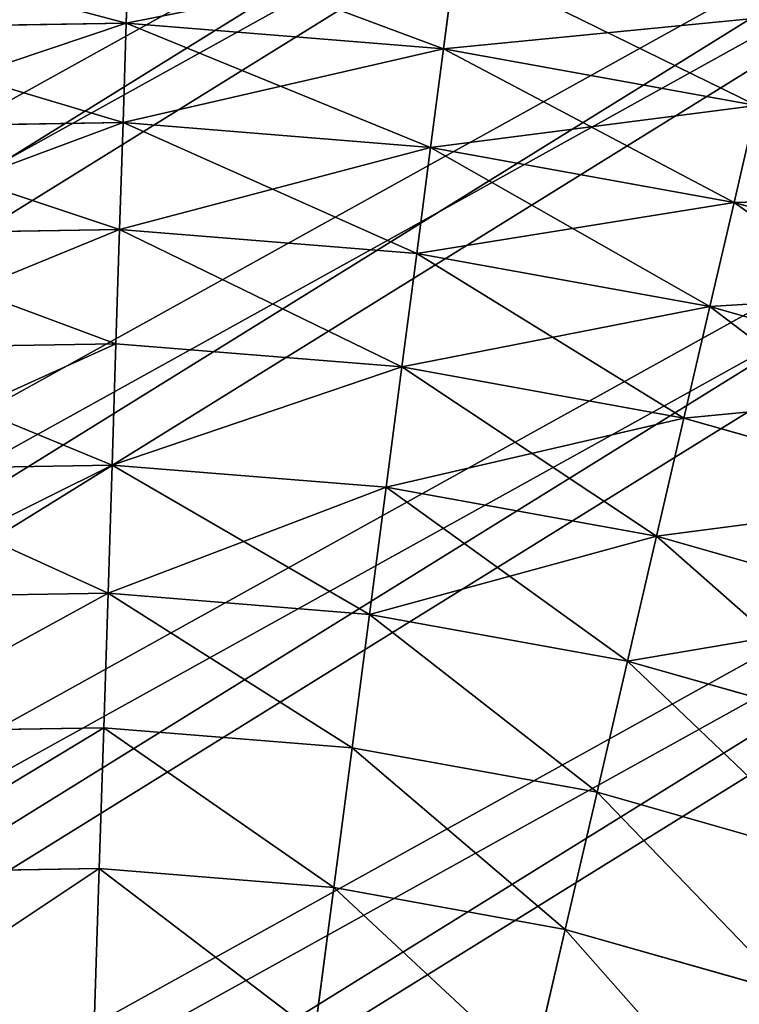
# Model space of a CAD drawing. Extents: x 5 to 635, y -14 to 121.
# Tile 294 of 453: x 410 to 420, y 83 to 96. Entities that reach past the tile are written whole.
import ezdxf

# ---------------------------------------------------------------- set-up
doc = ezdxf.new("R2010")
doc.units = 0
doc.layers.get('0').update_dxf_attribs({"color": 13, "linetype": 'CONTINUOUS'})

# ---------------------------------------------------------------- blocks, each defined once
blk = doc.blocks.new('COMPONENT_4')
for p, q in [((51.343, 92.831, 24.235), (51.381, 94.041, 26.37)), ((51.381, 94.041, 73.51), (51.343, 92.831, 75.645)), ((55.537, 92.49, 24.235), (55.694, 93.691, 26.37)), ((55.537, 92.49, 75.645), (55.694, 93.691, 73.51)), ((51.343, 92.831, 24.235), (47.135, 92.758, 24.235)), ((51.343, 92.831, 75.645), (47.135, 92.758, 75.645)), ((51.301, 91.517, 22.161), (51.343, 92.831, 24.235)), ((51.343, 92.831, 75.645), (51.301, 91.517, 77.718)), ((55.537, 92.49, 24.235), (51.343, 92.831, 24.235)), ((55.537, 92.49, 75.645), (51.343, 92.831, 75.645)), ((55.366, 91.187, 22.161), (55.537, 92.49, 24.235)), ((55.366, 91.187, 77.718), (55.537, 92.49, 75.645)), ((59.677, 91.74, 24.235), (55.537, 92.49, 24.235)), ((59.677, 91.74, 75.645), (55.537, 92.49, 75.645)), ((59.38, 90.46, 22.161), (59.677, 91.74, 24.235)), ((59.677, 91.74, 75.645), (59.38, 90.46, 77.718)), ((51.301, 91.517, 22.161), (47.222, 91.447, 22.161)), ((51.301, 91.517, 77.718), (47.222, 91.447, 77.718)), ((51.255, 90.103, 20.155), (51.301, 91.517, 22.161)), ((51.301, 91.517, 77.718), (51.255, 90.103, 79.725)), ((55.366, 91.187, 22.161), (51.301, 91.517, 22.161)), ((55.366, 91.187, 77.718), (51.301, 91.517, 77.718)), ((55.183, 89.784, 20.155), (55.366, 91.187, 22.161)), ((55.183, 89.784, 79.725), (55.366, 91.187, 77.718)), ((59.38, 90.46, 22.161), (55.366, 91.187, 22.161)), ((59.38, 90.46, 77.718), (55.366, 91.187, 77.718)), ((59.059, 89.082, 20.155), (59.38, 90.46, 22.161)), ((59.38, 90.46, 77.718), (59.059, 89.082, 79.725)), ((63.303, 89.343, 22.161), (59.38, 90.46, 22.161)), ((63.303, 89.343, 77.718), (59.38, 90.46, 77.718)), ((51.255, 90.103, 20.155), (47.316, 90.035, 20.155)), ((51.255, 90.103, 79.725), (47.316, 90.035, 79.725)), ((51.207, 88.592, 18.22), (51.255, 90.103, 20.155)), ((51.255, 90.103, 79.725), (51.207, 88.592, 81.659)), ((55.183, 89.784, 20.155), (51.255, 90.103, 20.155)), ((55.183, 89.784, 79.725), (51.255, 90.103, 79.725)), ((54.986, 88.285, 18.22), (55.183, 89.784, 20.155)), ((54.986, 88.285, 81.659), (55.183, 89.784, 79.725)), ((59.059, 89.082, 20.155), (55.183, 89.784, 20.155)), ((59.059, 89.082, 79.725), (55.183, 89.784, 79.725)), ((58.717, 87.609, 18.22), (59.059, 89.082, 20.155)), ((59.059, 89.082, 79.725), (58.717, 87.609, 81.659)), ((62.849, 88.003, 20.155), (59.059, 89.082, 20.155)), ((62.849, 88.003, 79.725), (59.059, 89.082, 79.725)), ((51.207, 88.592, 18.22), (47.416, 88.527, 18.22)), ((51.207, 88.592, 81.659), (47.416, 88.527, 81.659)), ((51.156, 86.988, 16.362), (51.207, 88.592, 18.22)), ((51.207, 88.592, 81.659), (51.156, 86.988, 83.518)), ((54.986, 88.285, 18.22), (51.207, 88.592, 18.22)), ((54.986, 88.285, 81.659), (51.207, 88.592, 81.659)), ((54.778, 86.694, 16.362), (54.986, 88.285, 18.22)), ((54.778, 86.694, 83.518), (54.986, 88.285, 81.659)), ((58.717, 87.609, 18.22), (54.986, 88.285, 18.22)), ((58.717, 87.609, 81.659), (54.986, 88.285, 81.659)), ((58.354, 86.046, 16.362), (58.717, 87.609, 18.22)), ((58.717, 87.609, 81.659), (58.354, 86.046, 83.518)), ((62.364, 86.571, 18.22), (58.717, 87.609, 18.22)), ((62.364, 86.571, 81.659), (58.717, 87.609, 81.659)), ((51.156, 86.988, 16.362), (47.522, 86.925, 16.362)), ((51.156, 86.988, 83.518), (47.522, 86.925, 83.518)), ((51.102, 85.294, 14.584), (51.156, 86.988, 16.362)), ((51.156, 86.988, 83.518), (51.102, 85.294, 85.295)), ((54.778, 86.694, 16.362), (51.156, 86.988, 16.362)), ((54.778, 86.694, 83.518), (51.156, 86.988, 83.518)), ((54.558, 85.014, 14.584), (54.778, 86.694, 16.362)), ((54.558, 85.014, 85.295), (54.778, 86.694, 83.518)), ((58.354, 86.046, 16.362), (54.778, 86.694, 16.362)), ((58.354, 86.046, 83.518), (54.778, 86.694, 83.518)), ((57.971, 84.396, 14.584), (58.354, 86.046, 16.362)), ((58.354, 86.046, 83.518), (57.971, 84.396, 85.295)), ((61.849, 85.051, 16.362), (58.354, 86.046, 16.362)), ((61.849, 85.051, 83.518), (58.354, 86.046, 83.518)), ((51.102, 85.294, 14.584), (47.635, 85.235, 14.584)), ((51.102, 85.294, 85.295), (47.635, 85.235, 85.295)), ((51.045, 83.516, 12.892), (51.102, 85.294, 14.584)), ((51.102, 85.294, 85.295), (51.045, 83.516, 86.987)), ((54.558, 85.014, 14.584), (51.102, 85.294, 14.584)), ((54.558, 85.014, 85.295), (51.102, 85.294, 85.295)), ((54.328, 83.249, 12.892), (54.558, 85.014, 14.584)), ((54.328, 83.249, 86.987), (54.558, 85.014, 85.295)), ((57.971, 84.396, 14.584), (54.558, 85.014, 14.584)), ((57.971, 84.396, 85.295), (54.558, 85.014, 85.295)), ((57.568, 82.662, 12.892), (57.971, 84.396, 14.584)), ((57.971, 84.396, 85.295), (57.568, 82.662, 86.987)), ((61.306, 83.446, 14.584), (57.971, 84.396, 14.584)), ((61.306, 83.446, 85.295), (57.971, 84.396, 85.295)), ((51.045, 83.516, 12.892), (47.752, 83.459, 12.892)), ((51.045, 83.516, 86.987), (47.752, 83.459, 86.987)), ((50.986, 81.656, 11.289), (51.045, 83.516, 12.892)), ((51.045, 83.516, 86.987), (50.986, 81.656, 88.59)), ((54.328, 83.249, 12.892), (51.045, 83.516, 12.892)), ((54.328, 83.249, 86.987), (51.045, 83.516, 86.987)), ((54.086, 81.404, 11.289), (54.328, 83.249, 12.892)), ((54.086, 81.404, 88.59), (54.328, 83.249, 86.987)), ((57.568, 82.662, 12.892), (54.328, 83.249, 12.892)), ((57.568, 82.662, 86.987), (54.328, 83.249, 86.987)), ((57.147, 80.85, 11.289), (57.568, 82.662, 12.892)), ((57.568, 82.662, 86.987), (57.147, 80.85, 88.59)), ((60.736, 81.761, 12.892), (57.568, 82.662, 12.892)), ((60.736, 81.761, 86.987), (57.568, 82.662, 86.987)), ((50.986, 81.656, 11.289), (47.876, 81.603, 11.289)), ((50.986, 81.656, 88.59), (47.876, 81.603, 88.59)), ((50.924, 79.72, 9.779), (50.986, 81.656, 11.289)), ((50.986, 81.656, 88.59), (50.924, 79.72, 90.1)), ((54.086, 81.404, 11.289), (50.986, 81.656, 11.289)), ((54.086, 81.404, 88.59), (50.986, 81.656, 88.59)), ((53.835, 79.484, 9.779), (54.086, 81.404, 11.289)), ((53.835, 79.484, 90.1), (54.086, 81.404, 88.59)), ((57.147, 80.85, 11.289), (54.086, 81.404, 11.289)), ((57.147, 80.85, 88.59), (54.086, 81.404, 88.59)), ((56.709, 78.963, 9.779), (57.147, 80.85, 11.289)), ((57.147, 80.85, 88.59), (56.709, 78.963, 90.1)), ((60.139, 79.998, 11.289), (57.147, 80.85, 11.289)), ((60.139, 79.998, 88.59), (57.147, 80.85, 88.59))]:
    blk.add_line(p, q)
mesh = blk.add_polyface()
corners = [(47.055, 93.967, 26.37), (51.343, 92.831, 24.235), (47.135, 92.758, 24.235), (51.381, 94.041, 26.37)]
mesh.append_faces([[corners[k] for k in face] for face in [(0, 1, 2), (1, 0, 3)]], dxfattribs={"vtx0": -1})
mesh = blk.add_polyface()
corners = [(47.135, 92.758, 75.645), (51.381, 94.041, 73.51), (47.055, 93.967, 73.51), (51.343, 92.831, 75.645)]
mesh.append_faces([[corners[k] for k in face] for face in [(0, 1, 2), (1, 0, 3)]], dxfattribs={"vtx0": -1})
mesh = blk.add_polyface()
corners = [(51.381, 94.041, 26.37), (55.537, 92.49, 24.235), (51.343, 92.831, 24.235), (55.694, 93.691, 26.37)]
mesh.append_faces([[corners[k] for k in face] for face in [(0, 1, 2), (1, 0, 3)]], dxfattribs={"vtx0": -1})
mesh = blk.add_polyface()
corners = [(51.343, 92.831, 75.645), (55.694, 93.691, 73.51), (51.381, 94.041, 73.51), (55.537, 92.49, 75.645)]
mesh.append_faces([[corners[k] for k in face] for face in [(0, 1, 2), (1, 0, 3)]], dxfattribs={"vtx0": -1})
mesh = blk.add_polyface()
corners = [(55.694, 93.691, 26.37), (59.677, 91.74, 24.235), (55.537, 92.49, 24.235), (59.951, 92.92, 26.37)]
mesh.append_faces([[corners[k] for k in face] for face in [(0, 1, 2), (1, 0, 3)]], dxfattribs={"vtx0": -1})
mesh = blk.add_polyface()
corners = [(55.537, 92.49, 75.645), (59.951, 92.92, 73.51), (55.694, 93.691, 73.51), (59.677, 91.74, 75.645)]
mesh.append_faces([[corners[k] for k in face] for face in [(0, 1, 2), (1, 0, 3)]], dxfattribs={"vtx0": -1})
mesh = blk.add_polyface()
corners = [(47.135, 92.758, 24.235), (51.301, 91.517, 22.161), (47.222, 91.447, 22.161), (51.343, 92.831, 24.235)]
mesh.append_faces([[corners[k] for k in face] for face in [(0, 1, 2), (1, 0, 3)]], dxfattribs={"vtx0": -1})
mesh = blk.add_polyface()
corners = [(47.222, 91.447, 77.718), (51.343, 92.831, 75.645), (47.135, 92.758, 75.645), (51.301, 91.517, 77.718)]
mesh.append_faces([[corners[k] for k in face] for face in [(0, 1, 2), (1, 0, 3)]], dxfattribs={"vtx0": -1})
mesh = blk.add_polyface()
corners = [(51.343, 92.831, 24.235), (55.366, 91.187, 22.161), (51.301, 91.517, 22.161), (55.537, 92.49, 24.235)]
mesh.append_faces([[corners[k] for k in face] for face in [(0, 1, 2), (1, 0, 3)]], dxfattribs={"vtx0": -1})
mesh = blk.add_polyface()
corners = [(51.301, 91.517, 77.718), (55.537, 92.49, 75.645), (51.343, 92.831, 75.645), (55.366, 91.187, 77.718)]
mesh.append_faces([[corners[k] for k in face] for face in [(0, 1, 2), (1, 0, 3)]], dxfattribs={"vtx0": -1})
mesh = blk.add_polyface()
corners = [(55.537, 92.49, 24.235), (59.38, 90.46, 22.161), (55.366, 91.187, 22.161), (59.677, 91.74, 24.235)]
mesh.append_faces([[corners[k] for k in face] for face in [(0, 1, 2), (1, 0, 3)]], dxfattribs={"vtx0": -1})
mesh = blk.add_polyface()
corners = [(55.366, 91.187, 77.718), (59.677, 91.74, 75.645), (55.537, 92.49, 75.645), (59.38, 90.46, 77.718)]
mesh.append_faces([[corners[k] for k in face] for face in [(0, 1, 2), (1, 0, 3)]], dxfattribs={"vtx0": -1})
mesh = blk.add_polyface()
corners = [(59.677, 91.74, 24.235), (63.303, 89.343, 22.161), (59.38, 90.46, 22.161), (63.724, 90.588, 24.235)]
mesh.append_faces([[corners[k] for k in face] for face in [(0, 1, 2), (1, 0, 3)]], dxfattribs={"vtx0": -1})
mesh = blk.add_polyface()
corners = [(59.38, 90.46, 77.718), (63.724, 90.588, 75.645), (59.677, 91.74, 75.645), (63.303, 89.343, 77.718)]
mesh.append_faces([[corners[k] for k in face] for face in [(0, 1, 2), (1, 0, 3)]], dxfattribs={"vtx0": -1})
mesh = blk.add_polyface()
corners = [(47.222, 91.447, 22.161), (51.255, 90.103, 20.155), (47.316, 90.035, 20.155), (51.301, 91.517, 22.161)]
mesh.append_faces([[corners[k] for k in face] for face in [(0, 1, 2), (1, 0, 3)]], dxfattribs={"vtx0": -1})
mesh = blk.add_polyface()
corners = [(47.316, 90.035, 79.725), (51.301, 91.517, 77.718), (47.222, 91.447, 77.718), (51.255, 90.103, 79.725)]
mesh.append_faces([[corners[k] for k in face] for face in [(0, 1, 2), (1, 0, 3)]], dxfattribs={"vtx0": -1})
mesh = blk.add_polyface()
corners = [(51.301, 91.517, 22.161), (55.183, 89.784, 20.155), (51.255, 90.103, 20.155), (55.366, 91.187, 22.161)]
mesh.append_faces([[corners[k] for k in face] for face in [(0, 1, 2), (1, 0, 3)]], dxfattribs={"vtx0": -1})
mesh = blk.add_polyface()
corners = [(51.255, 90.103, 79.725), (55.366, 91.187, 77.718), (51.301, 91.517, 77.718), (55.183, 89.784, 79.725)]
mesh.append_faces([[corners[k] for k in face] for face in [(0, 1, 2), (1, 0, 3)]], dxfattribs={"vtx0": -1})
mesh = blk.add_polyface()
corners = [(55.366, 91.187, 22.161), (59.059, 89.082, 20.155), (55.183, 89.784, 20.155), (59.38, 90.46, 22.161)]
mesh.append_faces([[corners[k] for k in face] for face in [(0, 1, 2), (1, 0, 3)]], dxfattribs={"vtx0": -1})
mesh = blk.add_polyface()
corners = [(55.183, 89.784, 79.725), (59.38, 90.46, 77.718), (55.366, 91.187, 77.718), (59.059, 89.082, 79.725)]
mesh.append_faces([[corners[k] for k in face] for face in [(0, 1, 2), (1, 0, 3)]], dxfattribs={"vtx0": -1})
mesh = blk.add_polyface()
corners = [(59.38, 90.46, 22.161), (62.849, 88.003, 20.155), (59.059, 89.082, 20.155), (63.303, 89.343, 22.161)]
mesh.append_faces([[corners[k] for k in face] for face in [(0, 1, 2), (1, 0, 3)]], dxfattribs={"vtx0": -1})
mesh = blk.add_polyface()
corners = [(59.059, 89.082, 79.725), (63.303, 89.343, 77.718), (59.38, 90.46, 77.718), (62.849, 88.003, 79.725)]
mesh.append_faces([[corners[k] for k in face] for face in [(0, 1, 2), (1, 0, 3)]], dxfattribs={"vtx0": -1})
mesh = blk.add_polyface()
corners = [(47.316, 90.035, 20.155), (51.207, 88.592, 18.22), (47.416, 88.527, 18.22), (51.255, 90.103, 20.155)]
mesh.append_faces([[corners[k] for k in face] for face in [(0, 1, 2), (1, 0, 3)]], dxfattribs={"vtx0": -1})
mesh = blk.add_polyface()
corners = [(47.416, 88.527, 81.659), (51.255, 90.103, 79.725), (47.316, 90.035, 79.725), (51.207, 88.592, 81.659)]
mesh.append_faces([[corners[k] for k in face] for face in [(0, 1, 2), (1, 0, 3)]], dxfattribs={"vtx0": -1})
mesh = blk.add_polyface()
corners = [(51.255, 90.103, 20.155), (54.986, 88.285, 18.22), (51.207, 88.592, 18.22), (55.183, 89.784, 20.155)]
mesh.append_faces([[corners[k] for k in face] for face in [(0, 1, 2), (1, 0, 3)]], dxfattribs={"vtx0": -1})
mesh = blk.add_polyface()
corners = [(51.255, 90.103, 79.725), (54.986, 88.285, 81.659), (55.183, 89.784, 79.725), (51.207, 88.592, 81.659)]
mesh.append_faces([[corners[k] for k in face] for face in [(0, 1, 2), (1, 0, 3)]], dxfattribs={"vtx0": -1})
mesh = blk.add_polyface()
corners = [(55.183, 89.784, 20.155), (58.717, 87.609, 18.22), (54.986, 88.285, 18.22), (59.059, 89.082, 20.155)]
mesh.append_faces([[corners[k] for k in face] for face in [(0, 1, 2), (1, 0, 3)]], dxfattribs={"vtx0": -1})
mesh = blk.add_polyface()
corners = [(54.986, 88.285, 81.659), (59.059, 89.082, 79.725), (55.183, 89.784, 79.725), (58.717, 87.609, 81.659)]
mesh.append_faces([[corners[k] for k in face] for face in [(0, 1, 2), (1, 0, 3)]], dxfattribs={"vtx0": -1})
mesh = blk.add_polyface()
corners = [(59.059, 89.082, 20.155), (62.364, 86.571, 18.22), (58.717, 87.609, 18.22), (62.849, 88.003, 20.155)]
mesh.append_faces([[corners[k] for k in face] for face in [(0, 1, 2), (1, 0, 3)]], dxfattribs={"vtx0": -1})
mesh = blk.add_polyface()
corners = [(58.717, 87.609, 81.659), (62.849, 88.003, 79.725), (59.059, 89.082, 79.725), (62.364, 86.571, 81.659)]
mesh.append_faces([[corners[k] for k in face] for face in [(0, 1, 2), (1, 0, 3)]], dxfattribs={"vtx0": -1})
mesh = blk.add_polyface()
corners = [(47.416, 88.527, 18.22), (51.156, 86.988, 16.362), (47.522, 86.925, 16.362), (51.207, 88.592, 18.22)]
mesh.append_faces([[corners[k] for k in face] for face in [(0, 1, 2), (1, 0, 3)]], dxfattribs={"vtx0": -1})
mesh = blk.add_polyface()
corners = [(47.522, 86.925, 83.518), (51.207, 88.592, 81.659), (47.416, 88.527, 81.659), (51.156, 86.988, 83.518)]
mesh.append_faces([[corners[k] for k in face] for face in [(0, 1, 2), (1, 0, 3)]], dxfattribs={"vtx0": -1})
mesh = blk.add_polyface()
corners = [(51.156, 86.988, 16.362), (54.986, 88.285, 18.22), (54.778, 86.694, 16.362), (51.207, 88.592, 18.22)]
mesh.append_faces([[corners[k] for k in face] for face in [(0, 1, 2), (1, 0, 3)]], dxfattribs={"vtx0": -1})
mesh = blk.add_polyface()
corners = [(51.156, 86.988, 83.518), (54.986, 88.285, 81.659), (51.207, 88.592, 81.659), (54.778, 86.694, 83.518)]
mesh.append_faces([[corners[k] for k in face] for face in [(0, 1, 2), (1, 0, 3)]], dxfattribs={"vtx0": -1})
mesh = blk.add_polyface()
corners = [(54.986, 88.285, 18.22), (58.354, 86.046, 16.362), (54.778, 86.694, 16.362), (58.717, 87.609, 18.22)]
mesh.append_faces([[corners[k] for k in face] for face in [(0, 1, 2), (1, 0, 3)]], dxfattribs={"vtx0": -1})
mesh = blk.add_polyface()
corners = [(54.778, 86.694, 83.518), (58.717, 87.609, 81.659), (54.986, 88.285, 81.659), (58.354, 86.046, 83.518)]
mesh.append_faces([[corners[k] for k in face] for face in [(0, 1, 2), (1, 0, 3)]], dxfattribs={"vtx0": -1})
mesh = blk.add_polyface()
corners = [(58.354, 86.046, 16.362), (62.364, 86.571, 18.22), (61.849, 85.051, 16.362), (58.717, 87.609, 18.22)]
mesh.append_faces([[corners[k] for k in face] for face in [(0, 1, 2), (1, 0, 3)]], dxfattribs={"vtx0": -1})
mesh = blk.add_polyface()
corners = [(58.354, 86.046, 83.518), (62.364, 86.571, 81.659), (58.717, 87.609, 81.659), (61.849, 85.051, 83.518)]
mesh.append_faces([[corners[k] for k in face] for face in [(0, 1, 2), (1, 0, 3)]], dxfattribs={"vtx0": -1})
mesh = blk.add_polyface()
corners = [(47.522, 86.925, 16.362), (51.102, 85.294, 14.584), (47.635, 85.235, 14.584), (51.156, 86.988, 16.362)]
mesh.append_faces([[corners[k] for k in face] for face in [(0, 1, 2), (1, 0, 3)]], dxfattribs={"vtx0": -1})
mesh = blk.add_polyface()
corners = [(47.635, 85.235, 85.295), (51.156, 86.988, 83.518), (47.522, 86.925, 83.518), (51.102, 85.294, 85.295)]
mesh.append_faces([[corners[k] for k in face] for face in [(0, 1, 2), (1, 0, 3)]], dxfattribs={"vtx0": -1})
mesh = blk.add_polyface()
corners = [(51.156, 86.988, 16.362), (54.558, 85.014, 14.584), (51.102, 85.294, 14.584), (54.778, 86.694, 16.362)]
mesh.append_faces([[corners[k] for k in face] for face in [(0, 1, 2), (1, 0, 3)]], dxfattribs={"vtx0": -1})
mesh = blk.add_polyface()
corners = [(51.102, 85.294, 85.295), (54.778, 86.694, 83.518), (51.156, 86.988, 83.518), (54.558, 85.014, 85.295)]
mesh.append_faces([[corners[k] for k in face] for face in [(0, 1, 2), (1, 0, 3)]], dxfattribs={"vtx0": -1})
mesh = blk.add_polyface()
corners = [(54.778, 86.694, 16.362), (57.971, 84.396, 14.584), (54.558, 85.014, 14.584), (58.354, 86.046, 16.362)]
mesh.append_faces([[corners[k] for k in face] for face in [(0, 1, 2), (1, 0, 3)]], dxfattribs={"vtx0": -1})
mesh = blk.add_polyface()
corners = [(54.558, 85.014, 85.295), (58.354, 86.046, 83.518), (54.778, 86.694, 83.518), (57.971, 84.396, 85.295)]
mesh.append_faces([[corners[k] for k in face] for face in [(0, 1, 2), (1, 0, 3)]], dxfattribs={"vtx0": -1})
mesh = blk.add_polyface()
corners = [(58.354, 86.046, 16.362), (61.306, 83.446, 14.584), (57.971, 84.396, 14.584), (61.849, 85.051, 16.362)]
mesh.append_faces([[corners[k] for k in face] for face in [(0, 1, 2), (1, 0, 3)]], dxfattribs={"vtx0": -1})
mesh = blk.add_polyface()
corners = [(57.971, 84.396, 85.295), (61.849, 85.051, 83.518), (58.354, 86.046, 83.518), (61.306, 83.446, 85.295)]
mesh.append_faces([[corners[k] for k in face] for face in [(0, 1, 2), (1, 0, 3)]], dxfattribs={"vtx0": -1})
mesh = blk.add_polyface()
corners = [(51.102, 85.294, 14.584), (47.752, 83.459, 12.892), (47.635, 85.235, 14.584), (51.045, 83.516, 12.892)]
mesh.append_faces([[corners[k] for k in face] for face in [(0, 1, 2), (1, 0, 3)]], dxfattribs={"vtx0": -1})
mesh = blk.add_polyface()
corners = [(47.752, 83.459, 86.987), (51.102, 85.294, 85.295), (47.635, 85.235, 85.295), (51.045, 83.516, 86.987)]
mesh.append_faces([[corners[k] for k in face] for face in [(0, 1, 2), (1, 0, 3)]], dxfattribs={"vtx0": -1})
mesh = blk.add_polyface()
corners = [(51.102, 85.294, 14.584), (54.328, 83.249, 12.892), (51.045, 83.516, 12.892), (54.558, 85.014, 14.584)]
mesh.append_faces([[corners[k] for k in face] for face in [(0, 1, 2), (1, 0, 3)]], dxfattribs={"vtx0": -1})
mesh = blk.add_polyface()
corners = [(54.328, 83.249, 86.987), (51.102, 85.294, 85.295), (51.045, 83.516, 86.987), (54.558, 85.014, 85.295)]
mesh.append_faces([[corners[k] for k in face] for face in [(0, 1, 2), (1, 0, 3)]], dxfattribs={"vtx0": -1})
mesh = blk.add_polyface()
corners = [(54.558, 85.014, 14.584), (57.568, 82.662, 12.892), (54.328, 83.249, 12.892), (57.971, 84.396, 14.584)]
mesh.append_faces([[corners[k] for k in face] for face in [(0, 1, 2), (1, 0, 3)]], dxfattribs={"vtx0": -1})
mesh = blk.add_polyface()
corners = [(57.568, 82.662, 86.987), (54.558, 85.014, 85.295), (54.328, 83.249, 86.987), (57.971, 84.396, 85.295)]
mesh.append_faces([[corners[k] for k in face] for face in [(0, 1, 2), (1, 0, 3)]], dxfattribs={"vtx0": -1})
mesh = blk.add_polyface()
corners = [(57.971, 84.396, 14.584), (60.736, 81.761, 12.892), (57.568, 82.662, 12.892), (61.306, 83.446, 14.584)]
mesh.append_faces([[corners[k] for k in face] for face in [(0, 1, 2), (1, 0, 3)]], dxfattribs={"vtx0": -1})
mesh = blk.add_polyface()
corners = [(60.736, 81.761, 86.987), (57.971, 84.396, 85.295), (57.568, 82.662, 86.987), (61.306, 83.446, 85.295)]
mesh.append_faces([[corners[k] for k in face] for face in [(0, 1, 2), (1, 0, 3)]], dxfattribs={"vtx0": -1})
mesh = blk.add_polyface()
corners = [(51.045, 83.516, 12.892), (47.876, 81.603, 11.289), (47.752, 83.459, 12.892), (50.986, 81.656, 11.289)]
mesh.append_faces([[corners[k] for k in face] for face in [(0, 1, 2), (1, 0, 3)]], dxfattribs={"vtx0": -1})
mesh = blk.add_polyface()
corners = [(47.876, 81.603, 88.59), (51.045, 83.516, 86.987), (47.752, 83.459, 86.987), (50.986, 81.656, 88.59)]
mesh.append_faces([[corners[k] for k in face] for face in [(0, 1, 2), (1, 0, 3)]], dxfattribs={"vtx0": -1})
mesh = blk.add_polyface()
corners = [(51.045, 83.516, 12.892), (54.086, 81.404, 11.289), (50.986, 81.656, 11.289), (54.328, 83.249, 12.892)]
mesh.append_faces([[corners[k] for k in face] for face in [(0, 1, 2), (1, 0, 3)]], dxfattribs={"vtx0": -1})
mesh = blk.add_polyface()
corners = [(54.086, 81.404, 88.59), (51.045, 83.516, 86.987), (50.986, 81.656, 88.59), (54.328, 83.249, 86.987)]
mesh.append_faces([[corners[k] for k in face] for face in [(0, 1, 2), (1, 0, 3)]], dxfattribs={"vtx0": -1})
mesh = blk.add_polyface()
corners = [(54.328, 83.249, 12.892), (57.147, 80.85, 11.289), (54.086, 81.404, 11.289), (57.568, 82.662, 12.892)]
mesh.append_faces([[corners[k] for k in face] for face in [(0, 1, 2), (1, 0, 3)]], dxfattribs={"vtx0": -1})
mesh = blk.add_polyface()
corners = [(57.147, 80.85, 88.59), (54.328, 83.249, 86.987), (54.086, 81.404, 88.59), (57.568, 82.662, 86.987)]
mesh.append_faces([[corners[k] for k in face] for face in [(0, 1, 2), (1, 0, 3)]], dxfattribs={"vtx0": -1})
mesh = blk.add_polyface()
corners = [(57.568, 82.662, 12.892), (60.139, 79.998, 11.289), (57.147, 80.85, 11.289), (60.736, 81.761, 12.892)]
mesh.append_faces([[corners[k] for k in face] for face in [(0, 1, 2), (1, 0, 3)]], dxfattribs={"vtx0": -1})
mesh = blk.add_polyface()
corners = [(60.139, 79.998, 88.59), (57.568, 82.662, 86.987), (57.147, 80.85, 88.59), (60.736, 81.761, 86.987)]
mesh.append_faces([[corners[k] for k in face] for face in [(0, 1, 2), (1, 0, 3)]], dxfattribs={"vtx0": -1})
mesh = blk.add_polyface()
corners = [(50.986, 81.656, 11.289), (48.004, 79.67, 9.779), (47.876, 81.603, 11.289), (50.924, 79.72, 9.779)]
mesh.append_faces([[corners[k] for k in face] for face in [(0, 1, 2), (1, 0, 3)]], dxfattribs={"vtx0": -1})
mesh = blk.add_polyface()
corners = [(48.004, 79.67, 90.1), (50.986, 81.656, 88.59), (47.876, 81.603, 88.59), (50.924, 79.72, 90.1)]
mesh.append_faces([[corners[k] for k in face] for face in [(0, 1, 2), (1, 0, 3)]], dxfattribs={"vtx0": -1})
mesh = blk.add_polyface()
corners = [(50.986, 81.656, 11.289), (53.835, 79.484, 9.779), (50.924, 79.72, 9.779), (54.086, 81.404, 11.289)]
mesh.append_faces([[corners[k] for k in face] for face in [(0, 1, 2), (1, 0, 3)]], dxfattribs={"vtx0": -1})
mesh = blk.add_polyface()
corners = [(53.835, 79.484, 90.1), (50.986, 81.656, 88.59), (50.924, 79.72, 90.1), (54.086, 81.404, 88.59)]
mesh.append_faces([[corners[k] for k in face] for face in [(0, 1, 2), (1, 0, 3)]], dxfattribs={"vtx0": -1})
mesh = blk.add_polyface()
corners = [(54.086, 81.404, 11.289), (56.709, 78.963, 9.779), (53.835, 79.484, 9.779), (57.147, 80.85, 11.289)]
mesh.append_faces([[corners[k] for k in face] for face in [(0, 1, 2), (1, 0, 3)]], dxfattribs={"vtx0": -1})
mesh = blk.add_polyface()
corners = [(56.709, 78.963, 90.1), (54.086, 81.404, 88.59), (53.835, 79.484, 90.1), (57.147, 80.85, 88.59)]
mesh.append_faces([[corners[k] for k in face] for face in [(0, 1, 2), (1, 0, 3)]], dxfattribs={"vtx0": -1})
mesh = blk.add_polyface()
corners = [(57.147, 80.85, 11.289), (59.518, 78.164, 9.779), (56.709, 78.963, 9.779), (60.139, 79.998, 11.289)]
mesh.append_faces([[corners[k] for k in face] for face in [(0, 1, 2), (1, 0, 3)]], dxfattribs={"vtx0": -1})
mesh = blk.add_polyface()
corners = [(59.518, 78.164, 90.1), (57.147, 80.85, 88.59), (56.709, 78.963, 90.1), (60.139, 79.998, 88.59)]
mesh.append_faces([[corners[k] for k in face] for face in [(0, 1, 2), (1, 0, 3)]], dxfattribs={"vtx0": -1})
blk = doc.blocks.new('COMPONENT_5')
blk.add_blockref('COMPONENT_4', (0, 0))
blk = doc.blocks.new('GROUP_1')
blk.add_circle((54.973, 54.973, -5), 49.5)
mesh = blk.add_polyface()
corners = [(5.582, 58.268, -5), (5.889, 48.57, -5), (5.497, 53.411, -5), (6.143, 63.094, -5), (6.752, 43.789, -5), (7.174, 67.841, -5), (8.081, 39.117, -5), (8.666, 72.464, -5), (9.861, 34.597, -5), (10.603, 76.918, -5), (12.075, 30.273, -5), (12.968, 81.162, -5), (14.703, 26.187, -5), (15.737, 85.153, -5), (17.718, 22.379, -5), (18.884, 88.853, -5), (21.092, 18.884, -5), (22.379, 92.227, -5), (24.793, 15.737, -5), (26.187, 95.243, -5), (28.784, 12.968, -5), (30.273, 97.87, -5), (33.027, 10.603, -5), (34.597, 100.084, -5), (37.482, 8.666, -5), (39.117, 101.864, -5), (42.105, 7.174, -5), (43.789, 103.193, -5), (46.852, 6.143, -5), (48.57, 104.057, -5), (51.677, 5.582, -5), (53.411, 104.448, -5), (56.534, 5.497, -5), (58.268, 104.363, -5), (61.376, 5.889, -5), (63.094, 103.802, -5), (66.156, 6.752, -5), (67.841, 102.771, -5), (70.829, 8.081, -5), (72.464, 101.279, -5), (75.348, 9.861, -5), (76.918, 99.342, -5), (79.672, 12.075, -5), (81.162, 96.977, -5), (83.758, 14.703, -5), (85.153, 94.208, -5), (87.566, 17.718, -5), (88.853, 91.061, -5), (91.061, 21.092, -5), (92.227, 87.566, -5), (94.208, 24.793, -5), (95.243, 83.758, -5), (96.977, 28.784, -5), (97.87, 79.672, -5), (99.342, 33.027, -5), (100.084, 75.348, -5), (101.279, 37.482, -5), (101.864, 70.829, -5), (102.771, 42.105, -5), (103.193, 66.156, -5), (103.802, 46.852, -5), (104.057, 61.376, -5), (104.363, 51.677, -5), (104.448, 56.534, -5)]
mesh.append_faces([[corners[k] for k in face] for face in [(0, 1, 2), (62, 61, 63)]], dxfattribs={"vtx0": -1})
mesh.append_faces([[corners[k] for k in face] for face in [(1, 3, 4), (4, 5, 6), (6, 7, 8), (8, 9, 10), (10, 11, 12), (12, 13, 14), (14, 15, 16), (16, 17, 18), (18, 19, 20), (20, 21, 22), (22, 23, 24), (24, 25, 26), (26, 27, 28), (28, 29, 30), (30, 31, 32), (32, 33, 34), (34, 35, 36), (36, 37, 38), (38, 39, 40), (40, 41, 42), (42, 43, 44), (44, 45, 46), (46, 47, 48), (48, 49, 50), (50, 51, 52), (52, 53, 54), (54, 55, 56), (56, 57, 58), (58, 59, 60), (60, 61, 62)]], dxfattribs={"vtx0": -1, "vtx1": -1})
mesh.append_faces([[corners[k] for k in face] for face in [(1, 0, 3), (4, 3, 5), (6, 5, 7), (8, 7, 9), (10, 9, 11), (12, 11, 13), (14, 13, 15), (16, 15, 17), (18, 17, 19), (20, 19, 21), (22, 21, 23), (24, 23, 25), (26, 25, 27), (28, 27, 29), (30, 29, 31), (32, 31, 33), (34, 33, 35), (36, 35, 37), (38, 37, 39), (40, 39, 41), (42, 41, 43), (44, 43, 45), (46, 45, 47), (48, 47, 49), (50, 49, 51), (52, 51, 53), (54, 53, 55), (56, 55, 57), (58, 57, 59), (60, 59, 61)]], dxfattribs={"vtx0": -1, "vtx2": -1})
mesh = blk.add_polyface()
corners = [(6.782, 48.686, 20), (6.482, 58.208, 20), (6.398, 53.44, 20), (7.032, 62.946, 20), (7.63, 43.993, 20), (8.045, 67.606, 20), (8.934, 39.405, 20), (9.509, 72.145, 20), (10.682, 34.968, 20), (11.411, 76.519, 20), (12.856, 30.723, 20), (13.733, 80.685, 20), (15.436, 26.711, 20), (16.451, 84.603, 20), (18.396, 22.972, 20), (19.541, 88.236, 20), (21.709, 19.541, 20), (22.972, 91.549, 20), (25.342, 16.451, 20), (26.711, 94.509, 20), (29.26, 13.733, 20), (30.723, 97.089, 20), (33.426, 11.411, 20), (34.968, 99.263, 20), (37.8, 9.509, 20), (39.405, 101.011, 20), (42.339, 8.045, 20), (43.993, 102.315, 20), (47, 7.032, 20), (48.686, 103.163, 20), (51.737, 6.482, 20), (53.44, 103.547, 20), (56.505, 6.398, 20), (58.208, 103.464, 20), (61.259, 6.782, 20), (62.946, 102.913, 20), (65.952, 7.63, 20), (67.606, 101.901, 20), (70.54, 8.934, 20), (72.145, 100.436, 20), (74.977, 10.682, 20), (76.519, 98.534, 20), (79.222, 12.856, 20), (80.685, 96.213, 20), (83.234, 15.436, 20), (84.603, 93.494, 20), (86.973, 18.396, 20), (88.236, 90.404, 20), (90.404, 21.709, 20), (91.549, 86.973, 20), (93.494, 25.342, 20), (94.509, 83.234, 20), (96.213, 29.26, 20), (97.089, 79.222, 20), (98.534, 33.426, 20), (99.263, 74.977, 20), (100.436, 37.8, 20), (101.011, 70.54, 20), (101.901, 42.339, 20), (102.315, 65.952, 20), (102.913, 47, 20), (103.163, 61.259, 20), (103.464, 51.737, 20), (103.547, 56.505, 20)]
mesh.append_faces([[corners[k] for k in face] for face in [(0, 1, 2), (61, 62, 63)]], dxfattribs={"vtx0": -1})
mesh.append_faces([[corners[k] for k in face] for face in [(1, 0, 3), (3, 4, 5), (5, 6, 7), (7, 8, 9), (9, 10, 11), (11, 12, 13), (13, 14, 15), (15, 16, 17), (17, 18, 19), (19, 20, 21), (21, 22, 23), (23, 24, 25), (25, 26, 27), (27, 28, 29), (29, 30, 31), (31, 32, 33), (33, 34, 35), (35, 36, 37), (37, 38, 39), (39, 40, 41), (41, 42, 43), (43, 44, 45), (45, 46, 47), (47, 48, 49), (49, 50, 51), (51, 52, 53), (53, 54, 55), (55, 56, 57), (57, 58, 59), (59, 60, 61)]], dxfattribs={"vtx0": -1, "vtx1": -1})
mesh.append_faces([[corners[k] for k in face] for face in [(3, 0, 4), (5, 4, 6), (7, 6, 8), (9, 8, 10), (11, 10, 12), (13, 12, 14), (15, 14, 16), (17, 16, 18), (19, 18, 20), (21, 20, 22), (23, 22, 24), (25, 24, 26), (27, 26, 28), (29, 28, 30), (31, 30, 32), (33, 32, 34), (35, 34, 36), (37, 36, 38), (39, 38, 40), (41, 40, 42), (43, 42, 44), (45, 44, 46), (47, 46, 48), (49, 48, 50), (51, 50, 52), (53, 52, 54), (55, 54, 56), (57, 56, 58), (59, 58, 60), (61, 60, 62)]], dxfattribs={"vtx0": -1, "vtx2": -1})
blk = doc.blocks.new('GROUP_3')
at = {"zscale": -1, "rotation": 120}
blk.add_blockref('GROUP_1', (480.067, 31.394, 138.694), dxfattribs=at)
blk.add_blockref('COMPONENT_5', (355, 1.542))

msp = doc.modelspace()

# ---------------------------------------------------------------- block references
msp.add_blockref('GROUP_3', (5.278, 2.031, 2.908))

doc.saveas('drawing.dxf')
